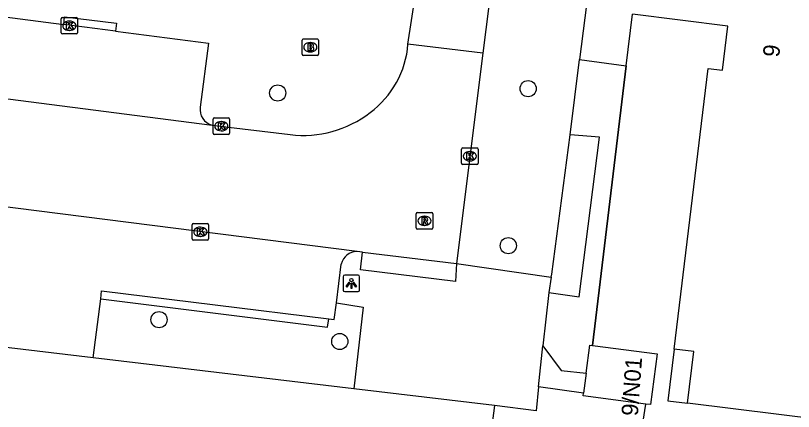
# Model space of a CAD drawing. Extents: x 161696 to 162377, y 380761 to 381673.
# Drawn here: x 162093.7 to 162140.85, y 381316.74 to 381340.72 of the extents above; entities that cross this region are included whole.
import ezdxf

# ---------------------------------------------------------------- set-up
doc = ezdxf.new("R2010")
doc.units = 0
for name, color, linetype in [('IMGEO_Boom', 7, 'Continuous'), ('IMGEO_Brandkraan', 7, 'Continuous'), ('IMGEO_Groenvoorziening', 7, 'Continuous'), ('IMGEO_Hek', 7, 'Continuous'), ('IMGEO_Kolk', 7, 'Continuous'), ('IMGEO_Lichtpunt', 7, 'Continuous'), ('IMGEO_Pand', 7, 'Continuous'), ('IMGEO_Pand_nummerreeks', 7, 'Continuous'), ('IMGEO_Pand_overbouw', 7, 'Continuous'), ('IMGEO_Parkeervlak_open', 7, 'Continuous'), ('IMGEO_Rijbaan_lokaal_open', 7, 'Continuous'), ('IMGEO_Rioolput', 7, 'Continuous'), ('IMGEO_Voetpad_open', 7, 'Continuous')]:
    doc.layers.add(name, color=color, linetype=linetype)

msp = doc.modelspace()

# ---------------------------------------------------------------- linework, layer by layer
at = {"layer": 'IMGEO_Boom'}
for centre in [(162109.59, 381336.03), (162124.769, 381336.29), (162123.569, 381326.781), (162102.396, 381322.299), (162113.352, 381320.978)]:
    msp.add_circle(centre, 0.489, dxfattribs=at)
at = {"layer": 'IMGEO_Brandkraan'}
for p, q in [((162111.143, 381339.3), (162111.995, 381339.3)), ((162111.068, 381338.374), (162111.068, 381339.226)), ((162111.556, 381339.08), (162111.581, 381339.08)), ((162112.069, 381339.226), (162112.069, 381338.374)), ((162111.995, 381338.3), (162111.143, 381338.3)), ((162111.579, 381338.52), (162111.554, 381338.52))]:
    msp.add_line(p, q, dxfattribs=at)
for points in [[(162111.143, 381339.3), (162111.995, 381339.3)], [(162111.068, 381338.374), (162111.068, 381339.226)], [(162111.416, 381339), (162111.416, 381338.6), (162111.629, 381338.6)], [(162111.647, 381339), (162111.416, 381339)], [(162111.595, 381338.919), (162111.541, 381338.919), (162111.541, 381338.843)], [(162111.541, 381338.843), (162111.594, 381338.843)], [(162112.069, 381339.226), (162112.069, 381338.374)], [(162111.995, 381338.3), (162111.143, 381338.3)], [(162111.603, 381338.767), (162111.541, 381338.767), (162111.541, 381338.686)], [(162111.541, 381338.686), (162111.603, 381338.686)]]:
    msp.add_lwpolyline(points, dxfattribs=at)
for centre, radius, start, end in [((162111.145, 381339.224), 0.0765, 91.552, 178.448), ((162111.145, 381339.224), 0.0765, 91.552, 178.448), ((162111.993, 381339.224), 0.0765, 1.552, 88.448), ((162111.993, 381339.224), 0.0765, 1.552, 88.448), ((162111.596, 381338.881), 0.0379, 267.8285, 90.9355), ((162111.651, 381338.855), 0.145, 59.4692, 91.5367), ((162111.676, 381338.902), 0.0922, 285.5137, 58.1501), ((162111.681, 381338.71), 0.105, 301.3115, 78.989), ((162111.145, 381338.376), 0.0765, 181.552, 268.448), ((162111.145, 381338.376), 0.0765, 181.552, 268.448), ((162111.604, 381338.726), 0.0404, 269.8759, 90.5077), ((162111.635, 381338.851), 0.251, 268.6676, 293.5347), ((162111.993, 381338.376), 0.0765, 271.552, 358.448), ((162111.993, 381338.376), 0.0765, 271.552, 358.448)]:
    msp.add_arc(centre, radius, start, end, dxfattribs=at)
for centre, major_axis, ratio, start_param, end_param in [((162111.555, 381338.8), (-0.387, 0.002), 0.722429, 4.712389, 7.853982), ((162111.58, 381338.8), (-0.39, 0.002), 0.717154, 1.570796, 4.712389)]:
    msp.add_ellipse(centre, major_axis=major_axis, ratio=ratio, start_param=start_param, end_param=end_param, dxfattribs=at)
at = {"layer": 'IMGEO_Groenvoorziening'}
for points in [[(162127.884, 381338.062), (162130.719, 381337.68), (162128.678, 381320.73)], [(162098.875, 381323.571), (162112.618, 381321.848), (162112.689, 381322.36)]]:
    msp.add_lwpolyline(points, dxfattribs=at)
at = {"layer": 'IMGEO_Hek'}
for points in [[(162130.719, 381337.68), (162131.095, 381340.794)], [(162128.678, 381320.73), (162130.719, 381337.68)], [(162131.285, 381313.315), (162131.744, 381316.146), (162131.913, 381317.19)]]:
    msp.add_lwpolyline(points, dxfattribs=at)
at = {"layer": 'IMGEO_Kolk'}
for p, q in [((162096.461, 381339.678), (162096.461, 381340.53)), ((162096.536, 381340.604), (162097.388, 381340.604)), ((162096.949, 381340.384), (162096.974, 381340.384)), ((162097.462, 381340.53), (162097.462, 381339.678)), ((162096.972, 381339.824), (162096.947, 381339.824)), ((162097.388, 381339.604), (162096.536, 381339.604)), ((162105.674, 381333.591), (162105.674, 381334.443)), ((162105.749, 381334.517), (162106.601, 381334.517)), ((162106.162, 381334.297), (162106.187, 381334.297)), ((162106.675, 381334.443), (162106.675, 381333.591)), ((162106.185, 381333.737), (162106.16, 381333.737)), ((162106.601, 381333.517), (162105.749, 381333.517)), ((162120.812, 381332.698), (162121.664, 381332.698)), ((162120.737, 381331.772), (162120.737, 381332.624)), ((162121.225, 381332.478), (162121.25, 381332.478)), ((162121.738, 381332.624), (162121.738, 381331.772)), ((162121.664, 381331.698), (162120.812, 381331.698)), ((162121.248, 381331.918), (162121.223, 381331.918)), ((162104.402, 381327.196), (162104.402, 381328.048)), ((162104.477, 381328.122), (162105.329, 381328.122)), ((162105.403, 381328.048), (162105.403, 381327.196)), ((162104.89, 381327.902), (162104.915, 381327.902)), ((162105.329, 381327.122), (162104.477, 381327.122)), ((162104.913, 381327.342), (162104.888, 381327.342))]:
    msp.add_line(p, q, dxfattribs=at)
for points in [[(162096.461, 381339.678), (162096.461, 381340.53)], [(162096.536, 381340.604), (162097.388, 381340.604)], [(162096.782, 381340.304), (162096.905, 381340.304), (162096.905, 381340.153), (162097.035, 381340.304), (162097.199, 381340.304), (162097.053, 381340.153), (162097.206, 381339.904), (162097.054, 381339.904), (162096.969, 381340.068), (162096.905, 381340.001), (162096.905, 381339.904), (162096.782, 381339.904), (162096.782, 381340.304)], [(162097.462, 381340.53), (162097.462, 381339.678)], [(162097.388, 381339.604), (162096.536, 381339.604)], [(162105.674, 381333.591), (162105.674, 381334.443)], [(162105.749, 381334.517), (162106.601, 381334.517)], [(162105.995, 381334.217), (162106.118, 381334.217), (162106.118, 381334.066), (162106.248, 381334.217), (162106.412, 381334.217), (162106.266, 381334.066), (162106.419, 381333.817), (162106.267, 381333.817), (162106.182, 381333.981), (162106.118, 381333.914), (162106.118, 381333.817), (162105.995, 381333.817), (162105.995, 381334.217)], [(162106.675, 381334.443), (162106.675, 381333.591)], [(162106.601, 381333.517), (162105.749, 381333.517)], [(162120.812, 381332.698), (162121.664, 381332.698)], [(162120.737, 381331.772), (162120.737, 381332.624)], [(162121.058, 381332.398), (162121.181, 381332.398), (162121.181, 381332.247), (162121.311, 381332.398), (162121.475, 381332.398), (162121.329, 381332.247), (162121.482, 381331.998), (162121.33, 381331.998), (162121.245, 381332.162), (162121.181, 381332.095), (162121.181, 381331.998), (162121.058, 381331.998), (162121.058, 381332.398)], [(162121.738, 381332.624), (162121.738, 381331.772)], [(162121.664, 381331.698), (162120.812, 381331.698)], [(162104.402, 381327.196), (162104.402, 381328.048)], [(162104.477, 381328.122), (162105.329, 381328.122)], [(162105.403, 381328.048), (162105.403, 381327.196)], [(162104.723, 381327.822), (162104.846, 381327.822), (162104.846, 381327.671), (162104.976, 381327.822), (162105.14, 381327.822), (162104.994, 381327.671), (162105.147, 381327.422), (162104.995, 381327.422), (162104.91, 381327.586), (162104.846, 381327.519), (162104.846, 381327.422), (162104.723, 381327.422), (162104.723, 381327.822)], [(162105.329, 381327.122), (162104.477, 381327.122)]]:
    msp.add_lwpolyline(points, dxfattribs=at)
for centre, start, end in [((162096.538, 381340.528), 91.552, 178.448), ((162096.538, 381340.528), 91.552, 178.448), ((162097.386, 381340.528), 1.552, 88.448), ((162097.386, 381340.528), 1.552, 88.448), ((162096.538, 381339.68), 181.552, 268.448), ((162096.538, 381339.68), 181.552, 268.448), ((162097.386, 381339.68), 271.552, 358.448), ((162097.386, 381339.68), 271.552, 358.448), ((162105.751, 381334.441), 91.552, 178.448), ((162105.751, 381334.441), 91.552, 178.448), ((162106.599, 381334.441), 1.552, 88.448), ((162106.599, 381334.441), 1.552, 88.448), ((162105.751, 381333.593), 181.552, 268.448), ((162105.751, 381333.593), 181.552, 268.448), ((162106.599, 381333.593), 271.552, 358.448), ((162106.599, 381333.593), 271.552, 358.448), ((162120.814, 381332.622), 91.552, 178.448), ((162120.814, 381332.622), 91.552, 178.448), ((162121.662, 381332.622), 1.552, 88.448), ((162121.662, 381332.622), 1.552, 88.448), ((162120.814, 381331.774), 181.552, 268.448), ((162120.814, 381331.774), 181.552, 268.448), ((162121.662, 381331.774), 271.552, 358.448), ((162121.662, 381331.774), 271.552, 358.448), ((162104.479, 381328.046), 91.552, 178.448), ((162104.479, 381328.046), 91.552, 178.448), ((162105.327, 381328.046), 1.552, 88.448), ((162105.327, 381328.046), 1.552, 88.448), ((162104.479, 381327.198), 181.552, 268.448), ((162104.479, 381327.198), 181.552, 268.448), ((162105.327, 381327.198), 271.552, 358.448), ((162105.327, 381327.198), 271.552, 358.448)]:
    msp.add_arc(centre, 0.0765, start, end, dxfattribs=at)
for centre, major_axis, ratio, start_param, end_param in [((162096.948, 381340.104), (-0.387, 0.002), 0.722429, 4.712389, 7.853982), ((162096.973, 381340.104), (-0.39, 0.002), 0.717154, 1.570796, 4.712389), ((162106.161, 381334.017), (-0.387, 0.002), 0.722429, 4.712389, 7.853982), ((162106.186, 381334.017), (-0.39, 0.002), 0.717154, 1.570796, 4.712389), ((162121.224, 381332.198), (-0.387, 0.002), 0.722429, 4.712389, 7.853982), ((162121.249, 381332.198), (-0.39, 0.002), 0.717154, 1.570796, 4.712389), ((162104.889, 381327.622), (-0.387, 0.002), 0.722429, 4.712389, 7.853982), ((162104.914, 381327.622), (-0.39, 0.002), 0.717154, 1.570796, 4.712389)]:
    msp.add_ellipse(centre, major_axis=major_axis, ratio=ratio, start_param=start_param, end_param=end_param, dxfattribs=at)
at = {"layer": 'IMGEO_Lichtpunt'}
for p, q in [((162113.558, 381324.902), (162113.558, 381324.095)), ((162113.558, 381324.902), (162113.558, 381324.095)), ((162114.46, 381324.997), (162113.652, 381324.997)), ((162114.46, 381324.997), (162113.652, 381324.997)), ((162114.554, 381324.095), (162114.554, 381324.902)), ((162114.554, 381324.095), (162114.554, 381324.902)), ((162113.652, 381324.001), (162114.46, 381324.001)), ((162113.652, 381324.001), (162114.46, 381324.001))]:
    msp.add_line(p, q, dxfattribs=at)
for points in [[(162113.932, 381324.566), (162113.971, 381324.538), (162113.783, 381324.276), (162113.745, 381324.303), (162113.932, 381324.566)], [(162114.034, 381324.518), (162114.081, 381324.518), (162114.081, 381324.196), (162114.034, 381324.196), (162114.034, 381324.518)], [(162114.144, 381324.538), (162114.182, 381324.565), (162114.369, 381324.303), (162114.33, 381324.275), (162114.144, 381324.538)]]:
    msp.add_lwpolyline(points, dxfattribs=at)
msp.add_circle((162114.057, 381324.7), 0.0994, dxfattribs=at)
for centre, start, end in [((162113.652, 381324.902), 90, 180), ((162113.652, 381324.902), 90, 180), ((162114.46, 381324.902), 0, 90), ((162114.46, 381324.902), 0, 90), ((162113.652, 381324.095), 180, 270), ((162113.652, 381324.095), 180, 270), ((162114.46, 381324.095), 270, 0), ((162114.46, 381324.095), 270, 360)]:
    msp.add_arc(centre, 0.0946, start, end, dxfattribs=at)
at = {"layer": 'IMGEO_Pand'}
for points in [[(162131.982, 381347.932), (162132.353, 381350.918), (162136.618, 381385.223), (162137.56, 381385.107), (162140.498, 381384.744), (162152.097, 381383.312), (162150.707, 381372.093), (162147.104, 381372.539), (162146.102, 381364.353), (162144.484, 381364.551), (162142.531, 381349.53), (162154.36, 381348.077), (162154.335, 381347.878), (162158.194, 381347.428), (162158.218, 381347.626), (162165.679, 381346.706), (162161.625, 381313.867), (162134.432, 381317.237), (162134.819, 381320.363), (162133.628, 381320.511), (162135.685, 381337.52), (162136.549, 381337.414), (162136.871, 381340.077), (162131.095, 381340.794)], [(162128.678, 381320.73), (162132.589, 381320.222), (162132.19, 381317.154), (162131.913, 381317.19), (162128.115, 381317.684), (162128.136, 381317.849)], [(162128.293, 381319.058), (162128.514, 381320.752), (162128.678, 381320.73)], [(162128.293, 381319.058), (162128.136, 381317.849)]]:
    msp.add_lwpolyline(points, dxfattribs=at)
at = {"layer": 'IMGEO_Pand_overbouw'}
msp.add_lwpolyline([(162134.432, 381317.237), (162134.819, 381320.363), (162133.628, 381320.511), (162133.231, 381317.378)], close=True, dxfattribs=at)
at = {"layer": 'IMGEO_Parkeervlak_open'}
for points in [[(162098.875, 381323.571), (162098.916, 381324.039), (162112.689, 381322.36)], [(162098.405, 381319.984), (162098.875, 381323.571)], [(162112.689, 381322.36), (162113.022, 381322.319), (162113.147, 381323.311)], [(162098.405, 381319.984), (162087.688, 381321.254)], [(162114.207, 381318.112), (162098.405, 381319.984)], [(162122.731, 381317.102), (162122.382, 381314.477), (162124.917, 381314.142), (162124.099, 381307.521)]]:
    msp.add_lwpolyline(points, dxfattribs=at)
at = {"layer": 'IMGEO_Rijbaan_lokaal_open'}
for points in [[(162117.488, 381338.993), (162117.915, 381341.877)], [(162122.39, 381341.299), (162122.021, 381338.438)], [(162128.28, 381341.209), (162128.2, 381340.574), (162127.884, 381338.062)], [(162065.452, 381339.086), (162074.769, 381337.922), (162093.232, 381335.677), (162105.621, 381334.084)], [(162122.021, 381338.438), (162117.488, 381338.993)], [(162122.021, 381338.438), (162120.423, 381325.701)], [(162127.317, 381333.497), (162127.884, 381338.062)], [(162105.621, 381334.084), (162105.758, 381334.066), (162110.346, 381333.512)], [(162126.176, 381324.864), (162126.209, 381325.063), (162127.317, 381333.497)], [(162114.399, 381326.425), (162088.101, 381329.762), (162086.517, 381329.954)], [(162114.73, 381326.398), (162114.399, 381326.425)], [(162114.73, 381326.398), (162120.423, 381325.701)], [(162120.423, 381325.701), (162126.176, 381324.864)]]:
    msp.add_lwpolyline(points, dxfattribs=at)
for centre, radius, start, end in [((162111.868, 381339.402), 5.635, 306.0611, 355.8368), ((162111.159, 381340.003), 6.542, 262.8627, 307.9839)]:
    msp.add_arc(centre, radius, start, end, dxfattribs=at)
at = {"layer": 'IMGEO_Rioolput'}
for p, q in [((162117.987, 381327.86), (162117.987, 381328.712)), ((162118.062, 381328.786), (162118.914, 381328.786)), ((162118.475, 381328.566), (162118.5, 381328.566)), ((162118.988, 381328.712), (162118.988, 381327.86)), ((162118.498, 381328.006), (162118.473, 381328.006)), ((162118.914, 381327.786), (162118.062, 381327.786))]:
    msp.add_line(p, q, dxfattribs=at)
for points in [[(162117.987, 381327.86), (162117.987, 381328.712)], [(162118.062, 381328.786), (162118.914, 381328.786)], [(162118.576, 381328.484), (162118.324, 381328.486), (162118.324, 381328.086)], [(162118.502, 381328.405), (162118.448, 381328.405), (162118.448, 381328.324)], [(162118.988, 381328.712), (162118.988, 381327.86)], [(162118.324, 381328.086), (162118.448, 381328.086), (162118.448, 381328.248), (162118.459, 381328.248)], [(162118.448, 381328.324), (162118.5, 381328.324)], [(162118.506, 381328.219), (162118.577, 381328.086), (162118.717, 381328.086), (162118.652, 381328.212)], [(162118.914, 381327.786), (162118.062, 381327.786)]]:
    msp.add_lwpolyline(points, dxfattribs=at)
for centre, radius, start, end in [((162118.064, 381328.71), 0.0765, 91.552, 178.448), ((162118.064, 381328.71), 0.0765, 91.552, 178.448), ((162118.508, 381328.309), 0.0964, 77.0061, 93.1865), ((162118.522, 381328.366), 0.0378, 276.6634, 79.6772), ((162118.575, 381328.374), 0.109, 350.3612, 89.416), ((162118.912, 381328.71), 0.0765, 1.552, 88.448), ((162118.912, 381328.71), 0.0765, 1.552, 88.448), ((162118.458, 381328.195), 0.0533, 26.0293, 88.6989), ((162118.484, 381328.513), 0.19, 274.7715, 282.9687), ((162118.573, 381328.374), 0.112, 277.5842, 350.9817), ((162118.557, 381328.159), 0.108, 29.5134, 73.7905), ((162118.064, 381327.862), 0.0765, 181.552, 268.448), ((162118.064, 381327.862), 0.0765, 181.552, 268.448), ((162118.912, 381327.862), 0.0765, 271.552, 358.448), ((162118.912, 381327.862), 0.0765, 271.552, 358.448)]:
    msp.add_arc(centre, radius, start, end, dxfattribs=at)
for centre, major_axis, ratio, start_param, end_param in [((162118.474, 381328.286), (-0.387, 0.002), 0.722429, 4.712389, 7.853982), ((162118.499, 381328.286), (-0.39, 0.002), 0.717154, 1.570796, 4.712389)]:
    msp.add_ellipse(centre, major_axis=major_axis, ratio=ratio, start_param=start_param, end_param=end_param, dxfattribs=at)
at = {"layer": 'IMGEO_Voetpad_open'}
for points in [[(162033.579, 381344.268), (162034.083, 381348.235), (162050.222, 381346.217), (162096.616, 381340.187)], [(162096.616, 381340.187), (162096.673, 381340.644), (162099.813, 381340.251), (162099.754, 381339.78)], [(162099.754, 381339.78), (162096.616, 381340.187)], [(162099.754, 381339.78), (162105.399, 381339.046), (162104.893, 381335.174)], [(162126.034, 381323.94), (162127.87, 381323.683), (162129.103, 381333.349), (162127.317, 381333.497)], [(162120.423, 381325.701), (162120.374, 381324.608), (162114.601, 381325.322), (162114.73, 381326.398)], [(162113.147, 381323.311), (162113.442, 381325.671)], [(162126.176, 381324.864), (162126.034, 381323.94)], [(162126.034, 381323.94), (162125.653, 381320.723)], [(162113.147, 381323.311), (162114.778, 381323.061), (162114.207, 381318.112)], [(162125.399, 381318.241), (162125.653, 381320.723)], [(162125.653, 381320.723), (162126.763, 381319.229), (162128.293, 381319.058)], [(162122.731, 381317.102), (162114.207, 381318.112)], [(162125.399, 381318.241), (162125.249, 381316.778), (162122.731, 381317.102)], [(162128.136, 381317.849), (162125.399, 381318.241)]]:
    msp.add_lwpolyline(points, dxfattribs=at)
for centre, radius, start, end in [((162105.841, 381335.019), 0.961, 170.7306, 256.7465), ((162114.391, 381325.451), 0.974, 89.5276, 166.94)]:
    msp.add_arc(centre, radius, start, end, dxfattribs=at)

# ---------------------------------------------------------------- texts
at = {"layer": 'IMGEO_Pand_nummerreeks'}
for s, rotation, p in [('9', 83.119, (162139.979, 381338.161)), ('9/N01', 85.7636, (162131.419, 381316.44))]:
    msp.add_text(s, height=1, rotation=rotation, dxfattribs=at).set_placement(p)

doc.saveas('drawing.dxf')
